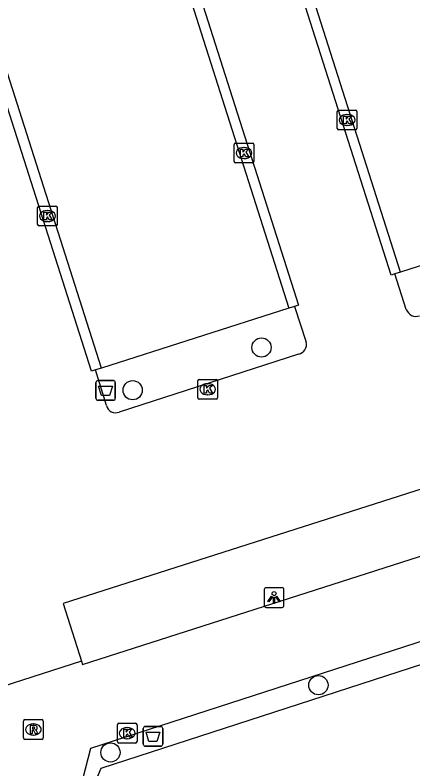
# Model space of a CAD drawing. Extents: x 158087 to 159494, y 382905 to 383981.
# Drawn here: x 159069.01 to 159089.23, y 383019.71 to 383057.99 of the extents above; entities that cross this region are included whole.
import ezdxf

# ---------------------------------------------------------------- set-up
doc = ezdxf.new("R2010")
doc.units = 0
for name, color, linetype in [('IMGEO_Afvalbak', 7, 'Continuous'), ('IMGEO_Boom', 7, 'Continuous'), ('IMGEO_Fietspad_gesloten', 7, 'Continuous'), ('IMGEO_Groenvoorziening', 7, 'Continuous'), ('IMGEO_Kolk', 7, 'Continuous'), ('IMGEO_Lichtpunt', 7, 'Continuous'), ('IMGEO_Parkeervlak_open', 7, 'Continuous'), ('IMGEO_Rijbaan_lokaal_open', 7, 'Continuous'), ('IMGEO_Rioolput', 7, 'Continuous')]:
    doc.layers.add(name, color=color, linetype=linetype)

msp = doc.modelspace()

# ---------------------------------------------------------------- linework, layer by layer
at = {"layer": 'IMGEO_Afvalbak'}
for p, q in [((159073.215, 383039.43), (159074.005, 383039.43)), ((159074.005, 383039.43), (159073.215, 383039.43)), ((159073.115, 383038.53), (159073.115, 383039.33)), ((159073.115, 383039.33), (159073.115, 383038.53)), ((159074.105, 383039.33), (159074.105, 383038.53)), ((159074.105, 383038.53), (159074.105, 383039.33)), ((159074.005, 383038.43), (159073.215, 383038.43)), ((159073.215, 383038.43), (159074.005, 383038.43)), ((159075.622, 383021.868), (159076.412, 383021.868)), ((159076.412, 383021.868), (159075.622, 383021.868)), ((159075.522, 383020.968), (159075.522, 383021.768)), ((159075.522, 383021.768), (159075.522, 383020.968)), ((159076.512, 383021.768), (159076.512, 383020.968)), ((159076.512, 383020.968), (159076.512, 383021.768)), ((159076.412, 383020.868), (159075.622, 383020.868)), ((159075.622, 383020.868), (159076.412, 383020.868))]:
    msp.add_line(p, q, dxfattribs=at)
for points in [[(159073.258, 383039.144), (159073.962, 383039.144), (159073.813, 383038.674), (159073.407, 383038.674), (159073.258, 383039.144)], [(159075.665, 383021.582), (159076.369, 383021.582), (159076.22, 383021.112), (159075.814, 383021.112), (159075.665, 383021.582)]]:
    msp.add_lwpolyline(points, dxfattribs=at)
for centre, start, end in [((159073.215, 383039.33), 90, 180), ((159073.215, 383039.33), 90, 180), ((159074.005, 383039.33), 0, 90), ((159074.005, 383039.33), 360, 90), ((159073.215, 383038.53), 180, 270), ((159073.215, 383038.53), 180, 270), ((159074.005, 383038.53), 270, 0), ((159074.005, 383038.53), 270, 0), ((159075.622, 383021.768), 90, 180), ((159075.622, 383021.768), 90, 180), ((159076.412, 383021.768), 0, 90), ((159076.412, 383021.768), 360, 90), ((159075.622, 383020.968), 180, 270), ((159075.622, 383020.968), 180, 270), ((159076.412, 383020.968), 270, 0), ((159076.412, 383020.968), 270, 0)]:
    msp.add_arc(centre, 0.1, start, end, dxfattribs=at)
at = {"layer": 'IMGEO_Boom'}
for centre in [(159081.531, 383041.109), (159074.985, 383038.94), (159084.424, 383023.966), (159073.857, 383020.549)]:
    msp.add_circle(centre, 0.489, dxfattribs=at)
at = {"layer": 'IMGEO_Fietspad_gesloten'}
for points in [[(159071.934, 383017.153), (159072.865, 383020.766), (159127.162, 383038.33), (159169.93, 383052.158)], [(159072.384, 383025.18), (159072.436, 383025.018), (159139.088, 383046.362)]]:
    msp.add_lwpolyline(points, dxfattribs=at)
at = {"layer": 'IMGEO_Groenvoorziening'}
msp.add_lwpolyline([(159170.278, 383051.14), (159073.361, 383019.728), (159072.548, 383017.804), (159094.248, 382956.684)], dxfattribs=at)
at = {"layer": 'IMGEO_Kolk'}
for p, q in [((159085.383, 383052.234), (159085.383, 383053.086)), ((159085.458, 383053.16), (159086.31, 383053.16)), ((159085.871, 383052.94), (159085.896, 383052.94)), ((159086.384, 383053.086), (159086.384, 383052.234)), ((159086.31, 383052.16), (159085.458, 383052.16)), ((159085.894, 383052.38), (159085.869, 383052.38)), ((159080.141, 383050.557), (159080.141, 383051.409)), ((159080.216, 383051.483), (159081.068, 383051.483)), ((159081.142, 383051.409), (159081.142, 383050.557)), ((159080.629, 383051.263), (159080.654, 383051.263)), ((159080.652, 383050.703), (159080.627, 383050.703)), ((159081.068, 383050.483), (159080.216, 383050.483)), ((159070.232, 383048.284), (159071.084, 383048.284)), ((159070.157, 383047.358), (159070.157, 383048.21)), ((159070.645, 383048.064), (159070.67, 383048.064)), ((159071.158, 383048.21), (159071.158, 383047.358)), ((159070.668, 383047.504), (159070.643, 383047.504)), ((159071.084, 383047.284), (159070.232, 383047.284)), ((159078.372, 383039.488), (159079.224, 383039.488)), ((159078.297, 383038.562), (159078.297, 383039.414)), ((159078.785, 383039.268), (159078.81, 383039.268)), ((159079.298, 383039.414), (159079.298, 383038.562)), ((159078.808, 383038.708), (159078.783, 383038.708)), ((159079.224, 383038.488), (159078.372, 383038.488)), ((159074.208, 383021.102), (159074.208, 383021.954)), ((159074.283, 383022.028), (159075.135, 383022.028)), ((159075.209, 383021.954), (159075.209, 383021.102)), ((159074.696, 383021.808), (159074.721, 383021.808)), ((159074.719, 383021.248), (159074.694, 383021.248)), ((159075.135, 383021.028), (159074.283, 383021.028))]:
    msp.add_line(p, q, dxfattribs=at)
for points in [[(159085.383, 383052.234), (159085.383, 383053.086)], [(159085.458, 383053.16), (159086.31, 383053.16)], [(159085.704, 383052.86), (159085.827, 383052.86), (159085.827, 383052.709), (159085.957, 383052.86), (159086.121, 383052.86), (159085.975, 383052.709), (159086.128, 383052.46), (159085.976, 383052.46), (159085.891, 383052.624), (159085.827, 383052.557), (159085.827, 383052.46), (159085.704, 383052.46), (159085.704, 383052.86)], [(159086.384, 383053.086), (159086.384, 383052.234)], [(159086.31, 383052.16), (159085.458, 383052.16)], [(159080.141, 383050.557), (159080.141, 383051.409)], [(159080.216, 383051.483), (159081.068, 383051.483)], [(159081.142, 383051.409), (159081.142, 383050.557)], [(159080.462, 383051.183), (159080.585, 383051.183), (159080.585, 383051.032), (159080.715, 383051.183), (159080.879, 383051.183), (159080.733, 383051.032), (159080.886, 383050.783), (159080.734, 383050.783), (159080.649, 383050.947), (159080.585, 383050.88), (159080.585, 383050.783), (159080.462, 383050.783), (159080.462, 383051.183)], [(159081.068, 383050.483), (159080.216, 383050.483)], [(159070.232, 383048.284), (159071.084, 383048.284)], [(159070.157, 383047.358), (159070.157, 383048.21)], [(159070.478, 383047.984), (159070.601, 383047.984), (159070.601, 383047.833), (159070.731, 383047.984), (159070.895, 383047.984), (159070.749, 383047.833), (159070.902, 383047.584), (159070.75, 383047.584), (159070.665, 383047.748), (159070.601, 383047.681), (159070.601, 383047.584), (159070.478, 383047.584), (159070.478, 383047.984)], [(159071.158, 383048.21), (159071.158, 383047.358)], [(159071.084, 383047.284), (159070.232, 383047.284)], [(159078.372, 383039.488), (159079.224, 383039.488)], [(159078.297, 383038.562), (159078.297, 383039.414)], [(159078.618, 383039.188), (159078.741, 383039.188), (159078.741, 383039.037), (159078.871, 383039.188), (159079.035, 383039.188), (159078.889, 383039.037), (159079.042, 383038.788), (159078.89, 383038.788), (159078.805, 383038.952), (159078.741, 383038.885), (159078.741, 383038.788), (159078.618, 383038.788), (159078.618, 383039.188)], [(159079.298, 383039.414), (159079.298, 383038.562)], [(159079.224, 383038.488), (159078.372, 383038.488)], [(159074.208, 383021.102), (159074.208, 383021.954)], [(159074.283, 383022.028), (159075.135, 383022.028)], [(159075.209, 383021.954), (159075.209, 383021.102)], [(159074.529, 383021.728), (159074.652, 383021.728), (159074.652, 383021.577), (159074.782, 383021.728), (159074.946, 383021.728), (159074.8, 383021.577), (159074.953, 383021.328), (159074.801, 383021.328), (159074.716, 383021.492), (159074.652, 383021.425), (159074.652, 383021.328), (159074.529, 383021.328), (159074.529, 383021.728)], [(159075.135, 383021.028), (159074.283, 383021.028)]]:
    msp.add_lwpolyline(points, dxfattribs=at)
for centre, start, end in [((159085.46, 383053.084), 91.552, 178.448), ((159085.46, 383053.084), 91.552, 178.448), ((159086.308, 383053.084), 1.552, 88.448), ((159086.308, 383053.084), 1.552, 88.448), ((159085.46, 383052.236), 181.552, 268.448), ((159085.46, 383052.236), 181.552, 268.448), ((159086.308, 383052.236), 271.552, 358.448), ((159086.308, 383052.236), 271.552, 358.448), ((159080.218, 383051.407), 91.552, 178.448), ((159080.218, 383051.407), 91.552, 178.448), ((159081.066, 383051.407), 1.552, 88.448), ((159081.066, 383051.407), 1.552, 88.448), ((159080.218, 383050.559), 181.552, 268.448), ((159080.218, 383050.559), 181.552, 268.448), ((159081.066, 383050.559), 271.552, 358.448), ((159081.066, 383050.559), 271.552, 358.448), ((159070.234, 383048.208), 91.552, 178.448), ((159070.234, 383048.208), 91.552, 178.448), ((159071.082, 383048.208), 1.552, 88.448), ((159071.082, 383048.208), 1.552, 88.448), ((159070.234, 383047.36), 181.552, 268.448), ((159070.234, 383047.36), 181.552, 268.448), ((159071.082, 383047.36), 271.552, 358.448), ((159071.082, 383047.36), 271.552, 358.448), ((159078.374, 383039.412), 91.552, 178.448), ((159078.374, 383039.412), 91.552, 178.448), ((159079.222, 383039.412), 1.552, 88.448), ((159079.222, 383039.412), 1.552, 88.448), ((159078.374, 383038.564), 181.552, 268.448), ((159078.374, 383038.564), 181.552, 268.448), ((159079.222, 383038.564), 271.552, 358.448), ((159079.222, 383038.564), 271.552, 358.448), ((159074.285, 383021.952), 91.552, 178.448), ((159074.285, 383021.952), 91.552, 178.448), ((159075.133, 383021.952), 1.552, 88.448), ((159075.133, 383021.952), 1.552, 88.448), ((159074.285, 383021.104), 181.552, 268.448), ((159074.285, 383021.104), 181.552, 268.448), ((159075.133, 383021.104), 271.552, 358.448), ((159075.133, 383021.104), 271.552, 358.448)]:
    msp.add_arc(centre, 0.0765, start, end, dxfattribs=at)
for centre, major_axis, ratio, start_param, end_param in [((159085.87, 383052.66), (-0.387, 0.002), 0.722429, 4.712389, 7.853982), ((159085.895, 383052.66), (-0.39, 0.002), 0.717154, 1.570796, 4.712389), ((159080.628, 383050.983), (-0.387, 0.002), 0.722429, 4.712389, 7.853982), ((159080.653, 383050.983), (-0.39, 0.002), 0.717154, 1.570796, 4.712389), ((159070.644, 383047.784), (-0.387, 0.002), 0.722429, 4.712389, 7.853982), ((159070.669, 383047.784), (-0.39, 0.002), 0.717154, 1.570796, 4.712389), ((159078.784, 383038.988), (-0.387, 0.002), 0.722429, 4.712389, 7.853982), ((159078.809, 383038.988), (-0.39, 0.002), 0.717154, 1.570796, 4.712389), ((159074.695, 383021.528), (-0.387, 0.002), 0.722429, 4.712389, 7.853982), ((159074.72, 383021.528), (-0.39, 0.002), 0.717154, 1.570796, 4.712389)]:
    msp.add_ellipse(centre, major_axis=major_axis, ratio=ratio, start_param=start_param, end_param=end_param, dxfattribs=at)
at = {"layer": 'IMGEO_Lichtpunt'}
for p, q in [((159081.673, 383028.816), (159081.673, 383028.009)), ((159081.673, 383028.816), (159081.673, 383028.009)), ((159082.575, 383028.911), (159081.767, 383028.911)), ((159082.575, 383028.911), (159081.767, 383028.911)), ((159082.669, 383028.009), (159082.669, 383028.816)), ((159082.669, 383028.009), (159082.669, 383028.816)), ((159081.767, 383027.915), (159082.575, 383027.915)), ((159081.767, 383027.915), (159082.575, 383027.915))]:
    msp.add_line(p, q, dxfattribs=at)
for points in [[(159082.047, 383028.48), (159082.086, 383028.452), (159081.898, 383028.19), (159081.86, 383028.217), (159082.047, 383028.48)], [(159082.149, 383028.432), (159082.196, 383028.432), (159082.196, 383028.11), (159082.149, 383028.11), (159082.149, 383028.432)], [(159082.259, 383028.452), (159082.297, 383028.479), (159082.484, 383028.217), (159082.445, 383028.189), (159082.259, 383028.452)]]:
    msp.add_lwpolyline(points, dxfattribs=at)
msp.add_circle((159082.172, 383028.614), 0.0994, dxfattribs=at)
for centre, start, end in [((159081.767, 383028.816), 90, 180), ((159081.767, 383028.816), 90, 180), ((159082.575, 383028.816), 0, 90), ((159082.575, 383028.816), 0, 90), ((159081.767, 383028.009), 180, 270), ((159081.767, 383028.009), 180, 270), ((159082.575, 383028.009), 270, 0), ((159082.575, 383028.009), 270, 360)]:
    msp.add_arc(centre, 0.0946, start, end, dxfattribs=at)
at = {"layer": 'IMGEO_Parkeervlak_open'}
for points in [[(159098.165, 383047.996), (159088.602, 383044.933)], [(159082.927, 383043.107), (159073.398, 383040.06)]]:
    msp.add_lwpolyline(points, dxfattribs=at)
at = {"layer": 'IMGEO_Rijbaan_lokaal_open'}
for points in [[(159088.315, 383044.847), (159088.117, 383044.789), (159079.671, 383071.254)], [(159088.602, 383044.933), (159080.166, 383071.407)], [(159074.958, 383069.756), (159083.419, 383043.264), (159083.21, 383043.197)], [(159074.48, 383069.593), (159082.927, 383043.107)], [(159073.105, 383039.97), (159072.889, 383039.904), (159064.445, 383066.373)], [(159073.398, 383040.06), (159064.956, 383066.527)], [(159088.602, 383044.933), (159088.315, 383044.847)], [(159088.889, 383043.042), (159088.315, 383044.847)], [(159121.833, 383044.185), (159071.446, 383028.114), (159072.384, 383025.18)], [(159083.21, 383043.197), (159082.927, 383043.107)], [(159083.21, 383043.197), (159083.798, 383041.387)], [(159083.416, 383040.772), (159074.298, 383037.834)], [(159073.398, 383040.06), (159073.105, 383039.97)], [(159073.655, 383038.161), (159073.105, 383039.97)], [(159072.384, 383025.18), (159065.84, 383023.087)]]:
    msp.add_lwpolyline(points, dxfattribs=at)
for centre, radius, start, end in [((159089.388, 383043.217), 0.529, 199.3325, 289.5896), ((159083.324, 383041.255), 0.492, 280.7982, 15.5098), ((159074.116, 383038.271), 0.474, 193.4624, 292.626)]:
    msp.add_arc(centre, radius, start, end, dxfattribs=at)
at = {"layer": 'IMGEO_Rioolput'}
for p, q in [((159069.515, 383022.214), (159070.367, 383022.214)), ((159069.44, 383021.288), (159069.44, 383022.14)), ((159069.928, 383021.994), (159069.953, 383021.994)), ((159070.441, 383022.14), (159070.441, 383021.288)), ((159070.367, 383021.214), (159069.515, 383021.214)), ((159069.951, 383021.434), (159069.926, 383021.434))]:
    msp.add_line(p, q, dxfattribs=at)
for points in [[(159069.515, 383022.214), (159070.367, 383022.214)], [(159069.44, 383021.288), (159069.44, 383022.14)], [(159070.029, 383021.912), (159069.777, 383021.914), (159069.777, 383021.514)], [(159069.955, 383021.833), (159069.901, 383021.833), (159069.901, 383021.752)], [(159070.441, 383022.14), (159070.441, 383021.288)], [(159069.777, 383021.514), (159069.901, 383021.514), (159069.901, 383021.676), (159069.912, 383021.676)], [(159069.901, 383021.752), (159069.953, 383021.752)], [(159069.959, 383021.647), (159070.03, 383021.514), (159070.17, 383021.514), (159070.105, 383021.64)], [(159070.367, 383021.214), (159069.515, 383021.214)]]:
    msp.add_lwpolyline(points, dxfattribs=at)
for centre, radius, start, end in [((159069.517, 383022.138), 0.0765, 91.552, 178.448), ((159069.517, 383022.138), 0.0765, 91.552, 178.448), ((159070.365, 383022.138), 0.0765, 1.552, 88.448), ((159070.365, 383022.138), 0.0765, 1.552, 88.448), ((159069.961, 383021.737), 0.0964, 77.0061, 93.1865), ((159069.975, 383021.794), 0.0378, 276.6634, 79.6772), ((159070.028, 383021.802), 0.109, 350.3612, 89.416), ((159069.911, 383021.623), 0.0533, 26.0293, 88.6989), ((159069.937, 383021.941), 0.19, 274.7715, 282.9687), ((159070.026, 383021.802), 0.112, 277.5842, 350.9817), ((159070.01, 383021.587), 0.108, 29.5134, 73.7905), ((159069.517, 383021.29), 0.0765, 181.552, 268.448), ((159069.517, 383021.29), 0.0765, 181.552, 268.448), ((159070.365, 383021.29), 0.0765, 271.552, 358.448), ((159070.365, 383021.29), 0.0765, 271.552, 358.448)]:
    msp.add_arc(centre, radius, start, end, dxfattribs=at)
for centre, major_axis, ratio, start_param, end_param in [((159069.927, 383021.714), (-0.387, 0.002), 0.722429, 4.712389, 7.853982), ((159069.952, 383021.714), (-0.39, 0.002), 0.717154, 1.570796, 4.712389)]:
    msp.add_ellipse(centre, major_axis=major_axis, ratio=ratio, start_param=start_param, end_param=end_param, dxfattribs=at)

doc.saveas('drawing.dxf')
